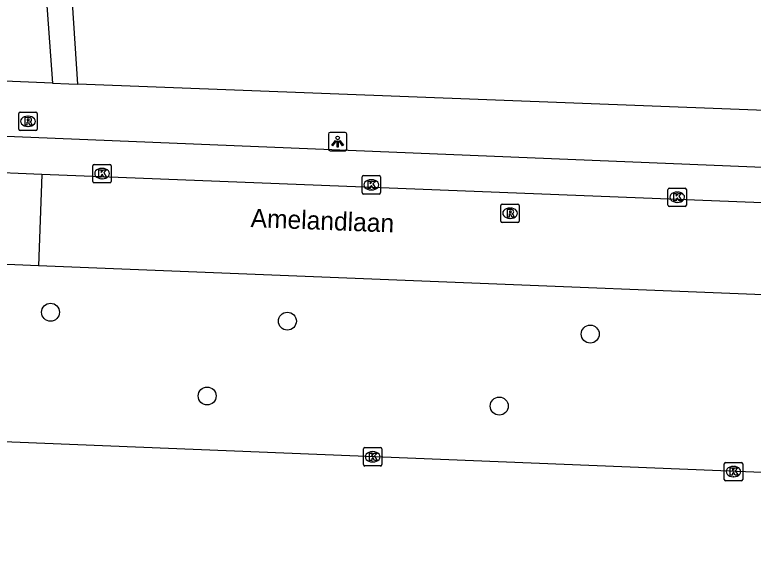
# Model space of a CAD drawing. Extents: x 159689 to 160786, y 387323 to 388339.
# Drawn here: x 160610.99 to 160651.16, y 387493.67 to 387522.58 of the extents above; entities that cross this region are included whole.
import ezdxf

# ---------------------------------------------------------------- set-up
doc = ezdxf.new("R2010")
doc.units = 0
for name, color, linetype in [('IMGEO_Boom', 7, 'Continuous'), ('IMGEO_Kolk', 7, 'Continuous'), ('IMGEO_Lichtpunt', 7, 'Continuous'), ('IMGEO_Openbare_ruimte_label', 7, 'Continuous'), ('IMGEO_Rijbaan_lokaal_open', 7, 'Continuous'), ('IMGEO_Rioolput', 7, 'Continuous'), ('IMGEO_Voetpad_open', 7, 'Continuous')]:
    doc.layers.add(name, color=color, linetype=linetype)

msp = doc.modelspace()

# ---------------------------------------------------------------- linework, layer by layer
at = {"layer": 'IMGEO_Boom'}
for centre in [(160612.939, 387506.399), (160625.822, 387505.914), (160642.295, 387505.211), (160621.459, 387501.842), (160637.348, 387501.291)]:
    msp.add_circle(centre, 0.489, dxfattribs=at)
at = {"layer": 'IMGEO_Kolk'}
for p, q in [((160615.242, 387513.52), (160615.242, 387514.372)), ((160615.317, 387514.446), (160616.169, 387514.446)), ((160615.73, 387514.226), (160615.755, 387514.226)), ((160616.243, 387514.372), (160616.243, 387513.52)), ((160629.963, 387513.832), (160630.815, 387513.832)), ((160616.169, 387513.446), (160615.317, 387513.446)), ((160615.753, 387513.666), (160615.728, 387513.666)), ((160629.888, 387512.906), (160629.888, 387513.758)), ((160630.376, 387513.612), (160630.401, 387513.612)), ((160630.889, 387513.758), (160630.889, 387512.906)), ((160630.399, 387513.052), (160630.374, 387513.052)), ((160646.526, 387512.231), (160646.526, 387513.083)), ((160646.601, 387513.157), (160647.453, 387513.157)), ((160647.527, 387513.083), (160647.527, 387512.231)), ((160630.815, 387512.832), (160629.963, 387512.832)), ((160647.014, 387512.937), (160647.039, 387512.937)), ((160647.037, 387512.377), (160647.012, 387512.377)), ((160647.453, 387512.157), (160646.601, 387512.157)), ((160629.964, 387498.107), (160629.964, 387498.959)), ((160630.039, 387499.033), (160630.891, 387499.033)), ((160630.965, 387498.959), (160630.965, 387498.107)), ((160630.452, 387498.813), (160630.477, 387498.813)), ((160630.475, 387498.253), (160630.45, 387498.253)), ((160649.589, 387497.303), (160649.589, 387498.155)), ((160649.664, 387498.229), (160650.516, 387498.229)), ((160650.59, 387498.155), (160650.59, 387497.303)), ((160630.891, 387498.033), (160630.039, 387498.033)), ((160650.077, 387498.009), (160650.102, 387498.009)), ((160650.1, 387497.449), (160650.075, 387497.449)), ((160650.516, 387497.229), (160649.664, 387497.229))]:
    msp.add_line(p, q, dxfattribs=at)
for points in [[(160615.242, 387513.52), (160615.242, 387514.372)], [(160615.317, 387514.446), (160616.169, 387514.446)], [(160616.243, 387514.372), (160616.243, 387513.52)], [(160615.563, 387514.146), (160615.686, 387514.146), (160615.686, 387513.995), (160615.816, 387514.146), (160615.98, 387514.146), (160615.834, 387513.995), (160615.987, 387513.746), (160615.835, 387513.746), (160615.75, 387513.91), (160615.686, 387513.843), (160615.686, 387513.746), (160615.563, 387513.746), (160615.563, 387514.146)], [(160629.963, 387513.832), (160630.815, 387513.832)], [(160616.169, 387513.446), (160615.317, 387513.446)], [(160629.888, 387512.906), (160629.888, 387513.758)], [(160630.209, 387513.532), (160630.332, 387513.532), (160630.332, 387513.381), (160630.462, 387513.532), (160630.626, 387513.532), (160630.48, 387513.381), (160630.633, 387513.132), (160630.481, 387513.132), (160630.396, 387513.296), (160630.332, 387513.229), (160630.332, 387513.132), (160630.209, 387513.132), (160630.209, 387513.532)], [(160630.889, 387513.758), (160630.889, 387512.906)], [(160646.526, 387512.231), (160646.526, 387513.083)], [(160646.601, 387513.157), (160647.453, 387513.157)], [(160647.527, 387513.083), (160647.527, 387512.231)], [(160630.815, 387512.832), (160629.963, 387512.832)], [(160646.847, 387512.857), (160646.97, 387512.857), (160646.97, 387512.706), (160647.1, 387512.857), (160647.264, 387512.857), (160647.118, 387512.706), (160647.271, 387512.457), (160647.119, 387512.457), (160647.034, 387512.621), (160646.97, 387512.554), (160646.97, 387512.457), (160646.847, 387512.457), (160646.847, 387512.857)], [(160647.453, 387512.157), (160646.601, 387512.157)], [(160629.964, 387498.107), (160629.964, 387498.959)], [(160630.039, 387499.033), (160630.891, 387499.033)], [(160630.965, 387498.959), (160630.965, 387498.107)], [(160630.285, 387498.733), (160630.408, 387498.733), (160630.408, 387498.582), (160630.538, 387498.733), (160630.702, 387498.733), (160630.556, 387498.582), (160630.709, 387498.333), (160630.557, 387498.333), (160630.472, 387498.497), (160630.408, 387498.43), (160630.408, 387498.333), (160630.285, 387498.333), (160630.285, 387498.733)], [(160649.589, 387497.303), (160649.589, 387498.155)], [(160649.664, 387498.229), (160650.516, 387498.229)], [(160650.59, 387498.155), (160650.59, 387497.303)], [(160630.891, 387498.033), (160630.039, 387498.033)], [(160649.91, 387497.929), (160650.033, 387497.929), (160650.033, 387497.778), (160650.163, 387497.929), (160650.327, 387497.929), (160650.181, 387497.778), (160650.334, 387497.529), (160650.182, 387497.529), (160650.097, 387497.693), (160650.033, 387497.626), (160650.033, 387497.529), (160649.91, 387497.529), (160649.91, 387497.929)], [(160650.516, 387497.229), (160649.664, 387497.229)]]:
    msp.add_lwpolyline(points, dxfattribs=at)
for centre, start, end in [((160615.319, 387514.37), 91.552, 178.448), ((160615.319, 387514.37), 91.552, 178.448), ((160616.167, 387514.37), 1.552, 88.448), ((160616.167, 387514.37), 1.552, 88.448), ((160629.965, 387513.756), 91.552, 178.448), ((160629.965, 387513.756), 91.552, 178.448), ((160630.813, 387513.756), 1.552, 88.448), ((160630.813, 387513.756), 1.552, 88.448), ((160615.319, 387513.522), 181.552, 268.448), ((160615.319, 387513.522), 181.552, 268.448), ((160616.167, 387513.522), 271.552, 358.448), ((160616.167, 387513.522), 271.552, 358.448), ((160646.603, 387513.081), 91.552, 178.448), ((160646.603, 387513.081), 91.552, 178.448), ((160647.451, 387513.081), 1.552, 88.448), ((160647.451, 387513.081), 1.552, 88.448), ((160629.965, 387512.908), 181.552, 268.448), ((160629.965, 387512.908), 181.552, 268.448), ((160630.813, 387512.908), 271.552, 358.448), ((160630.813, 387512.908), 271.552, 358.448), ((160646.603, 387512.233), 181.552, 268.448), ((160646.603, 387512.233), 181.552, 268.448), ((160647.451, 387512.233), 271.552, 358.448), ((160647.451, 387512.233), 271.552, 358.448), ((160630.041, 387498.957), 91.552, 178.448), ((160630.041, 387498.957), 91.552, 178.448), ((160630.889, 387498.957), 1.552, 88.448), ((160630.889, 387498.957), 1.552, 88.448), ((160649.666, 387498.153), 91.552, 178.448), ((160649.666, 387498.153), 91.552, 178.448), ((160650.514, 387498.153), 1.552, 88.448), ((160650.514, 387498.153), 1.552, 88.448), ((160630.041, 387498.109), 181.552, 268.448), ((160630.041, 387498.109), 181.552, 268.448), ((160630.889, 387498.109), 271.552, 358.448), ((160630.889, 387498.109), 271.552, 358.448), ((160649.666, 387497.305), 181.552, 268.448), ((160649.666, 387497.305), 181.552, 268.448), ((160650.514, 387497.305), 271.552, 358.448), ((160650.514, 387497.305), 271.552, 358.448)]:
    msp.add_arc(centre, 0.0765, start, end, dxfattribs=at)
for centre, major_axis, ratio, start_param, end_param in [((160615.729, 387513.946), (-0.387, 0.002), 0.722429, 4.712389, 7.853982), ((160615.754, 387513.946), (-0.39, 0.002), 0.717154, 1.570796, 4.712389), ((160630.375, 387513.332), (-0.387, 0.002), 0.722429, 4.712389, 7.853982), ((160630.4, 387513.332), (-0.39, 0.002), 0.717154, 1.570796, 4.712389), ((160647.013, 387512.657), (-0.387, 0.002), 0.722429, 4.712389, 7.853982), ((160647.038, 387512.657), (-0.39, 0.002), 0.717154, 1.570796, 4.712389), ((160630.451, 387498.533), (-0.387, 0.002), 0.722429, 4.712389, 7.853982), ((160630.476, 387498.533), (-0.39, 0.002), 0.717154, 1.570796, 4.712389), ((160650.076, 387497.729), (-0.387, 0.002), 0.722429, 4.712389, 7.853982), ((160650.101, 387497.729), (-0.39, 0.002), 0.717154, 1.570796, 4.712389)]:
    msp.add_ellipse(centre, major_axis=major_axis, ratio=ratio, start_param=start_param, end_param=end_param, dxfattribs=at)
at = {"layer": 'IMGEO_Lichtpunt'}
for p, q in [((160628.058, 387516.086), (160628.058, 387515.279)), ((160628.058, 387516.086), (160628.058, 387515.279)), ((160628.96, 387516.181), (160628.152, 387516.181)), ((160628.96, 387516.181), (160628.152, 387516.181)), ((160629.054, 387515.279), (160629.054, 387516.086)), ((160629.054, 387515.279), (160629.054, 387516.086)), ((160628.152, 387515.185), (160628.96, 387515.185)), ((160628.152, 387515.185), (160628.96, 387515.185))]:
    msp.add_line(p, q, dxfattribs=at)
for points in [[(160628.432, 387515.75), (160628.471, 387515.722), (160628.283, 387515.46), (160628.245, 387515.487), (160628.432, 387515.75)], [(160628.534, 387515.702), (160628.581, 387515.702), (160628.581, 387515.38), (160628.534, 387515.38), (160628.534, 387515.702)], [(160628.644, 387515.722), (160628.682, 387515.749), (160628.869, 387515.487), (160628.83, 387515.459), (160628.644, 387515.722)]]:
    msp.add_lwpolyline(points, dxfattribs=at)
msp.add_circle((160628.557, 387515.884), 0.0994, dxfattribs=at)
for centre, start, end in [((160628.152, 387516.086), 90, 180), ((160628.152, 387516.086), 90, 180), ((160628.96, 387516.086), 0, 90), ((160628.96, 387516.086), 0, 90), ((160628.152, 387515.279), 180, 270), ((160628.152, 387515.279), 180, 270), ((160628.96, 387515.279), 270, 0), ((160628.96, 387515.279), 270, 360)]:
    msp.add_arc(centre, 0.0946, start, end, dxfattribs=at)
at = {"layer": 'IMGEO_Rijbaan_lokaal_open'}
for points in [[(160612.475, 387513.887), (160609.027, 387514.034)], [(160612.475, 387513.887), (160612.29, 387508.929)], [(160693.596, 387510.695), (160612.475, 387513.887)], [(160612.29, 387508.929), (160608.845, 387509.074)], [(160674.827, 387506.422), (160612.29, 387508.929)], [(160772.103, 387495.161), (160766.345, 387494.627), (160761.35, 387494.127), (160754.314, 387493.702), (160753.317, 387493.667), (160750.287, 387493.683), (160569.57, 387500.998), (160568.353, 387500.952), (160553.507, 387501.632), (160549.549, 387501.895), (160545.695, 387502.222), (160544.816, 387502.384)]]:
    msp.add_lwpolyline(points, dxfattribs=at)
at = {"layer": 'IMGEO_Rioolput'}
for p, q in [((160611.214, 387516.361), (160611.214, 387517.213)), ((160611.289, 387517.287), (160612.141, 387517.287)), ((160611.702, 387517.067), (160611.727, 387517.067)), ((160612.215, 387517.213), (160612.215, 387516.361)), ((160612.141, 387516.287), (160611.289, 387516.287)), ((160611.725, 387516.507), (160611.7, 387516.507)), ((160637.437, 387511.36), (160637.437, 387512.212)), ((160637.512, 387512.286), (160638.364, 387512.286)), ((160638.438, 387512.212), (160638.438, 387511.36)), ((160637.925, 387512.066), (160637.95, 387512.066)), ((160637.948, 387511.506), (160637.923, 387511.506)), ((160638.364, 387511.286), (160637.512, 387511.286))]:
    msp.add_line(p, q, dxfattribs=at)
for points in [[(160611.214, 387516.361), (160611.214, 387517.213)], [(160611.289, 387517.287), (160612.141, 387517.287)], [(160612.215, 387517.213), (160612.215, 387516.361)], [(160611.803, 387516.985), (160611.551, 387516.987), (160611.551, 387516.587)], [(160611.551, 387516.587), (160611.675, 387516.587), (160611.675, 387516.749), (160611.686, 387516.749)], [(160611.729, 387516.906), (160611.675, 387516.906), (160611.675, 387516.825)], [(160611.675, 387516.825), (160611.727, 387516.825)], [(160611.733, 387516.72), (160611.804, 387516.587), (160611.944, 387516.587), (160611.879, 387516.713)], [(160612.141, 387516.287), (160611.289, 387516.287)], [(160637.437, 387511.36), (160637.437, 387512.212)], [(160637.512, 387512.286), (160638.364, 387512.286)], [(160638.438, 387512.212), (160638.438, 387511.36)], [(160638.026, 387511.984), (160637.774, 387511.986), (160637.774, 387511.586)], [(160637.952, 387511.905), (160637.898, 387511.905), (160637.898, 387511.824)], [(160637.898, 387511.824), (160637.95, 387511.824)], [(160637.774, 387511.586), (160637.898, 387511.586), (160637.898, 387511.748), (160637.909, 387511.748)], [(160637.956, 387511.719), (160638.027, 387511.586), (160638.167, 387511.586), (160638.102, 387511.712)], [(160638.364, 387511.286), (160637.512, 387511.286)]]:
    msp.add_lwpolyline(points, dxfattribs=at)
for centre, radius, start, end in [((160611.291, 387517.211), 0.0765, 91.552, 178.448), ((160611.291, 387517.211), 0.0765, 91.552, 178.448), ((160612.139, 387517.211), 0.0765, 1.552, 88.448), ((160612.139, 387517.211), 0.0765, 1.552, 88.448), ((160611.685, 387516.696), 0.0533, 26.0293, 88.6989), ((160611.711, 387517.014), 0.19, 274.7715, 282.9687), ((160611.735, 387516.81), 0.0964, 77.0061, 93.1865), ((160611.749, 387516.867), 0.0378, 276.6634, 79.6772), ((160611.802, 387516.875), 0.109, 350.3612, 89.416), ((160611.8, 387516.875), 0.112, 277.5842, 350.9817), ((160611.784, 387516.66), 0.108, 29.5134, 73.7905), ((160611.291, 387516.363), 0.0765, 181.552, 268.448), ((160611.291, 387516.363), 0.0765, 181.552, 268.448), ((160612.139, 387516.363), 0.0765, 271.552, 358.448), ((160612.139, 387516.363), 0.0765, 271.552, 358.448), ((160637.514, 387512.21), 0.0765, 91.552, 178.448), ((160637.514, 387512.21), 0.0765, 91.552, 178.448), ((160638.362, 387512.21), 0.0765, 1.552, 88.448), ((160638.362, 387512.21), 0.0765, 1.552, 88.448), ((160637.934, 387512.013), 0.19, 274.7715, 282.9687), ((160637.958, 387511.809), 0.0964, 77.0061, 93.1865), ((160637.972, 387511.866), 0.0378, 276.6634, 79.6772), ((160638.025, 387511.874), 0.109, 350.3612, 89.416), ((160638.023, 387511.874), 0.112, 277.5842, 350.9817), ((160637.908, 387511.695), 0.0533, 26.0293, 88.6989), ((160638.007, 387511.659), 0.108, 29.5134, 73.7905), ((160637.514, 387511.362), 0.0765, 181.552, 268.448), ((160637.514, 387511.362), 0.0765, 181.552, 268.448), ((160638.362, 387511.362), 0.0765, 271.552, 358.448), ((160638.362, 387511.362), 0.0765, 271.552, 358.448)]:
    msp.add_arc(centre, radius, start, end, dxfattribs=at)
for centre, major_axis, ratio, start_param, end_param in [((160611.701, 387516.787), (-0.387, 0.002), 0.722429, 4.712389, 7.853982), ((160611.726, 387516.787), (-0.39, 0.002), 0.717154, 1.570796, 4.712389), ((160637.924, 387511.786), (-0.387, 0.002), 0.722429, 4.712389, 7.853982), ((160637.949, 387511.786), (-0.39, 0.002), 0.717154, 1.570796, 4.712389)]:
    msp.add_ellipse(centre, major_axis=major_axis, ratio=ratio, start_param=start_param, end_param=end_param, dxfattribs=at)
at = {"layer": 'IMGEO_Voetpad_open'}
for points in [[(160611.621, 387538.496), (160613.042, 387518.867)], [(160614.419, 387518.812), (160613.864, 387527.413)], [(160613.042, 387518.867), (160548.128, 387521.567)], [(160530.865, 387519.238), (160659.659, 387513.975), (160690.617, 387512.802)], [(160613.042, 387518.867), (160613.937, 387518.83), (160614.419, 387518.812)], [(160672.649, 387516.579), (160614.419, 387518.812)]]:
    msp.add_lwpolyline(points, dxfattribs=at)

# ---------------------------------------------------------------- texts
at = {"layer": 'IMGEO_Openbare_ruimte_label'}
msp.add_text('Amelandlaan', height=1, rotation=357.8216, dxfattribs=at).set_placement((160623.811, 387511.032))

doc.saveas('drawing.dxf')
